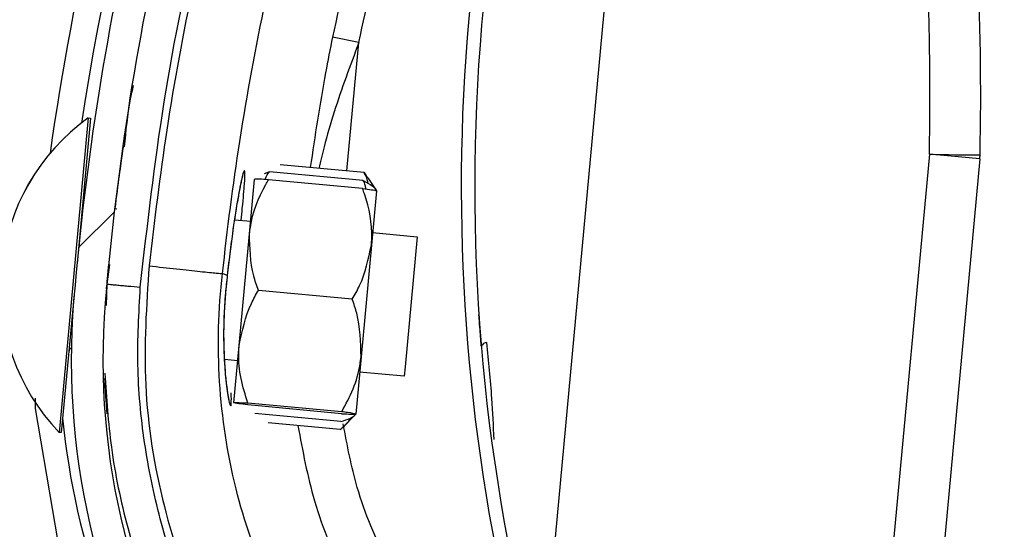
# Model space of a CAD drawing. Header units: inches. Extents: x 170 to 284, y 215 to 248.
# Tile 491 of 656: x 210.8204 to 210.8956, y 224.6724 to 224.7113. Entities that reach past the tile are written whole.
import ezdxf

# ---------------------------------------------------------------- set-up
doc = ezdxf.new("R2010")
doc.units = ezdxf.units.IN
doc.header["$LTSCALE"] = 0.25
doc.header["$MEASUREMENT"] = 0
doc.layers.add('RH FRONT OF HOOD', color=7, linetype='Continuous')
pattern_1 = [(45, (200.7563139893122, 218.4993357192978), (-0.03026527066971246, 0.03026527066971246), [])]

msp = doc.modelspace()

# ---------------------------------------------------------------- hatches: boundary and pattern name
at = {"layer": 'RH FRONT OF HOOD'}
h = msp.add_hatch(dxfattribs=at)
h.set_pattern_fill('ANSI31', color=256, scale=0.34241245, angle=2.8e-322, style=0)
h.set_pattern_definition([(45, (200.7896657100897, 218.4993357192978), (-0.03026527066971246, 0.03026527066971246), [])])
edge = h.paths.add_edge_path(flags=0)
edge.add_arc((211.0763061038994, 224.3915581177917), 0.021400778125, 89.9999999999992, 390.52248781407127, ccw=False)
edge.add_line((211.0763061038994, 224.4129588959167), (211.1490687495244, 224.4129588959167))
edge.add_arc((211.1490687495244, 224.8238538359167), 0.4108949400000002, 270, 450.0000000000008)
edge.add_line((211.1490687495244, 225.2347487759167), (210.6654111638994, 225.2347487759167))
edge.add_arc((210.6654111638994, 225.2390289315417), 0.004280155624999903, 180.0000000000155, 269.9999999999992, ccw=False)
edge.add_line((210.6611310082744, 225.2390289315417), (210.6611310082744, 225.2818304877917))
edge.add_arc((210.6654111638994, 225.2818304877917), 0.004280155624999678, 360, 540, ccw=False)
edge.add_line((210.6696913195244, 225.2818304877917), (210.6696913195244, 225.2390289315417))
edge.add_line((210.6696913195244, 225.2390289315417), (210.6664589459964, 225.2390289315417))
edge.add_line((210.6664589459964, 225.2390289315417), (210.6664589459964, 225.2818304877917))
edge.add_arc((210.6654111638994, 225.2818304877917), 0.001047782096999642, 360, 540.0000000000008)
edge.add_line((210.6643633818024, 225.2818304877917), (210.6643633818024, 225.2390289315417))
edge.add_arc((210.6654111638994, 225.2390289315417), 0.001047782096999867, 180, 270)
edge.add_line((210.6654111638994, 225.2379811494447), (211.1490687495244, 225.2379811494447))
edge.add_arc((211.1490687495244, 224.8238538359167), 0.4141273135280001, 269.9999999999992, 450, ccw=False)
edge.add_line((211.1490687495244, 224.4097265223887), (211.0763061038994, 224.4097265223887))
edge.add_arc((211.0763061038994, 224.3915581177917), 0.018168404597, 450.0000000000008, 750.5224878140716)
edge.add_arc((211.0910543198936, 224.4002532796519), 0.001047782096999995, 390.5224878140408, 495.0000000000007)
edge.add_line((211.0903134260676, 224.4009941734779), (211.0816182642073, 224.3922990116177))
edge.add_line((211.0816182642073, 224.3922990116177), (211.0793326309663, 224.3945846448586))
edge.add_line((211.0793326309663, 224.3945846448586), (211.0880277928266, 224.4032798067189))
edge.add_arc((211.0910543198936, 224.4002532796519), 0.004280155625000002, 390.522487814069, 495.0000000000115, ccw=False)
h = msp.add_hatch(dxfattribs=at)
h.set_pattern_fill('ANSI31', color=256, scale=0.34241245, style=0)
h.set_pattern_definition(pattern_1)
edge = h.paths.add_edge_path(flags=0)
edge.add_line((211.1157170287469, 225.2304686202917), (210.7733045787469, 225.2304686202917))
edge.add_line((210.7733045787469, 225.2304686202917), (210.7733045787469, 225.2347487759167))
edge.add_line((210.7733045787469, 225.2347487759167), (211.1157170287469, 225.2347487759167))
edge.add_arc((211.1157170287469, 224.8238538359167), 0.4108949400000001, 269.9999999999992, 450, ccw=False)
edge.add_line((211.1157170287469, 224.4129588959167), (211.0429543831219, 224.4129588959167))
edge.add_line((211.0429543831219, 224.4129588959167), (211.0429543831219, 224.4172390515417))
edge.add_line((211.0429543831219, 224.4172390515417), (211.1157170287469, 224.4172390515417))
edge.add_arc((211.1157170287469, 224.8238538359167), 0.406614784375, 270, 450.0000000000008)
h = msp.add_hatch(dxfattribs=at)
h.set_pattern_fill('ANSI31', color=256, scale=0.34241245, angle=2.8e-322, style=0)
h.set_pattern_definition(pattern_1)
edge = h.paths.add_edge_path(flags=0)
edge.add_arc((210.8466826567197, 224.5981399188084), 0.001712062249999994, 444.6973270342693, 466.907747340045)
edge.add_line((210.846184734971, 224.5997779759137), (210.8454826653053, 224.6020876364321))
edge.add_arc((210.8466826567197, 224.5981399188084), 0.004126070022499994, 444.69732703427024, 466.9077473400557, ccw=False)
edge.add_arc((210.8458598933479, 224.5892752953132), 0.01302879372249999, 396.1734944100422, 444.6973270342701, ccw=False)
edge.add_arc((210.8413410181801, 224.586530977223), 0.01830194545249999, 354.69732703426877, 394.7587000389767, ccw=False)
edge.add_arc((210.8478531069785, 224.5859265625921), 0.01176186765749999, 286.83818472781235, 354.69732703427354, ccw=False)
edge.add_arc((210.8458693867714, 224.5893775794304), 0.01566536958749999, 229.9543950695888, 290.12812684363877, ccw=False)
edge.add_arc((210.8518358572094, 224.5969738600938), 0.02532140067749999, 207.5515752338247, 230.6782603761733, ccw=False)
edge.add_arc((210.8431327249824, 224.5913853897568), 0.01504902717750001, 166.8530453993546, 204.011976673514, ccw=False)
edge.add_arc((210.8553856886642, 224.5889069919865), 0.02754708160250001, 448.00583017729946, 527.6299007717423, ccw=False)
edge.add_arc((210.8554820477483, 224.6251434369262), 0.008748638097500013, 275.6559459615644, 422.6387592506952)
edge.add_arc((210.8810192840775, 224.685394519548), 0.05672062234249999, 174.2679627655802, 247.7072267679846, ccw=False)
edge.add_arc((211.0387841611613, 224.6719552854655), 0.2150521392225, 518.1233546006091, 534.9033806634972, ccw=False)
edge.add_arc((210.8655951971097, 224.7404032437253), 0.02884824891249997, 459.8561705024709, 516.1110838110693, ccw=False)
edge.add_arc((210.8533842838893, 224.7963173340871), 0.0284373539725, 284.8179209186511, 338.4163946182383)
edge.add_arc((210.8657837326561, 224.7909711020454), 0.01494630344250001, 339.9887678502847, 395.2445191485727)
edge.add_arc((210.8622065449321, 224.7894805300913), 0.0187470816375, 392.6552015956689, 426.1369430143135)
edge.add_arc((210.8648688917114, 224.7940821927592), 0.0134739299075, 428.5748844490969, 466.9709727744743)
edge.add_arc((210.862960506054, 224.8013089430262), 0.006011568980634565, 469.6798596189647, 490.4149006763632)
edge.add_arc((210.8720407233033, 224.793175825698), 0.01816498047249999, 495.5965871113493, 534.6973270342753)
edge.add_arc((210.8648467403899, 224.7938435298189), 0.01094007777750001, 534.6973270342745, 624.6973270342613)
edge.add_arc((210.8640081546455, 224.7848084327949), 0.001866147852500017, 264.6973270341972, 280.3395734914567)
edge.add_line((210.86434309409, 224.7829725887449), (210.8647763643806, 224.7805977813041))
edge.add_arc((210.8640081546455, 224.7848084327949), 0.004280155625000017, 264.6973270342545, 280.3395734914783, ccw=False)
edge.add_arc((210.8648467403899, 224.7938435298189), 0.01335408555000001, 174.697327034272, 264.69732703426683, ccw=False)
edge.add_arc((210.8720407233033, 224.793175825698), 0.020578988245, 495.30868534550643, 534.6973270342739, ccw=False)
edge.add_arc((210.862960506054, 224.8013089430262), 0.008425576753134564, 469.27499422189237, 491.1970379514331, ccw=False)
edge.add_arc((210.8648688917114, 224.7940821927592), 0.01588793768, 428.3876292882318, 467.16790772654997, ccw=False)
edge.add_arc((210.8622065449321, 224.7894805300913), 0.02116108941, 392.8018578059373, 426.2744987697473, ccw=False)
edge.add_arc((210.8657837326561, 224.7909711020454), 0.01736031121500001, 339.8775751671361, 395.06318035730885, ccw=False)
edge.add_arc((210.8533842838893, 224.7963173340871), 0.030851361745, 284.61548432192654, 338.4768646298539, ccw=False)
edge.add_arc((210.8655951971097, 224.7404032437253), 0.02643424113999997, 459.6390365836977, 516.0209401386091)
edge.add_arc((211.0387841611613, 224.6719552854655), 0.21263813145, 518.1349954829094, 534.9070165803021)
edge.add_arc((210.8810192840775, 224.685394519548), 0.05430661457, 534.2539536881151, 607.8118618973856)
edge.add_arc((210.8554820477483, 224.6251434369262), 0.01116264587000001, 274.7583659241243, 423.2264142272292, ccw=False)
edge.add_arc((210.8553856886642, 224.5889069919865), 0.02513307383, 447.6687272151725, 527.6679848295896)
edge.add_arc((210.8431327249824, 224.5913853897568), 0.01263501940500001, 526.7803743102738, 563.6800238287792)
edge.add_arc((210.8518358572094, 224.5969738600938), 0.022907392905, 207.7416333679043, 230.7170422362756)
edge.add_arc((210.8458693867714, 224.5893775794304), 0.01325136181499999, 229.8895674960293, 290.4325768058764)
edge.add_arc((210.8478531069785, 224.5859265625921), 0.009347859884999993, 286.4198511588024, 354.6973270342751)
edge.add_arc((210.8413410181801, 224.586530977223), 0.01588793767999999, 354.6973270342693, 394.6495059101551)
edge.add_arc((210.8458598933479, 224.5892752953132), 0.01061478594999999, 396.3318283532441, 444.6973270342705)

# ---------------------------------------------------------------- linework, layer by layer
for p, q in [((210.8603306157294, 224.6616329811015), (210.8663766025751, 224.7267736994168)), ((210.8462628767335, 224.7095752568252), (210.8442505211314, 224.7099832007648)), ((210.8453496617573, 224.6997659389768), (210.8462628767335, 224.7095752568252)), ((210.8255972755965, 224.7038162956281), (210.8235136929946, 224.6814229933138)), ((210.8257677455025, 224.7038004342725), (210.8247346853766, 224.692697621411)), ((210.8255957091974, 224.7038164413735), (210.8255972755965, 224.7038162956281)), ((210.8255972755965, 224.7038162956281), (210.8257677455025, 224.7038004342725)), ((210.828262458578, 224.7016239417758), (210.8282627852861, 224.7016261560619)), ((210.8898344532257, 224.7010488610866), (210.887018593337, 224.6707102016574)), ((210.8936882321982, 224.7006911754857), (210.8898344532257, 224.7010488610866)), ((210.8466593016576, 224.6996440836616), (210.840251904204, 224.7002402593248)), ((210.8936882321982, 224.7006911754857), (210.8908723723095, 224.6703525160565)), ((210.8394263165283, 224.6997078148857), (210.8390238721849, 224.6995581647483)), ((210.8466030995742, 224.6990400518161), (210.8394263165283, 224.6997078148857)), ((210.8466593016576, 224.6996440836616), (210.8469268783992, 224.6992284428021)), ((210.8469511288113, 224.6992445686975), (210.847605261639, 224.6982608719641)), ((210.8379113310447, 224.6949754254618), (210.8382975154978, 224.6991259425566)), ((210.8465466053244, 224.6984328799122), (210.8393698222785, 224.6991006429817)), ((210.8476051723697, 224.6982599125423), (210.8472189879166, 224.6941093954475)), ((210.8276138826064, 224.6968969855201), (210.8277842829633, 224.6968811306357)), ((210.8367628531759, 224.6960457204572), (210.8380002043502, 224.6959305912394)), ((210.8371183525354, 224.6864528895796), (210.8379113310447, 224.6949754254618)), ((210.847307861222, 224.6950645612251), (210.8507172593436, 224.6947473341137)), ((210.8507172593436, 224.6947473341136), (210.8497923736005, 224.6848071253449)), ((210.8472189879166, 224.6941093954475), (210.8464260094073, 224.6855868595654)), ((210.8272146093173, 224.6926372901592), (210.8270124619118, 224.6911313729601)), ((210.8270342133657, 224.6912934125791), (210.8271636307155, 224.6926444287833)), ((210.836209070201, 224.6917933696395), (210.8358501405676, 224.6919316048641)), ((210.836209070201, 224.6917933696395), (210.8362091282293, 224.6917932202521)), ((210.8270124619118, 224.6911313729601), (210.8269615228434, 224.6894857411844)), ((210.8269845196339, 224.6907746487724), (210.8270106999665, 224.6910479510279)), ((210.8245138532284, 224.6903242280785), (210.8236841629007, 224.6814071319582)), ((210.8457604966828, 224.6899841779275), (210.8385837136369, 224.6906519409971)), ((210.8367115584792, 224.6820808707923), (210.8371183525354, 224.6864528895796)), ((210.8370088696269, 224.6852762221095), (210.8359923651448, 224.6853708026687)), ((210.8464260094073, 224.6855868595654), (210.846019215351, 224.6812148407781)), ((210.8497259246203, 224.6840929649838), (210.8463165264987, 224.6844101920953)), ((210.8497923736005, 224.6848071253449), (210.8497259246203, 224.6840929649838)), ((210.8449606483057, 224.6813878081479), (210.8377838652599, 224.6820555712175)), ((210.8235136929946, 224.6814229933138), (210.8233639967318, 224.6798141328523)), ((210.8236841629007, 224.6814071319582), (210.8235344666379, 224.6797982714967)), ((210.8449469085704, 224.6812401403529), (210.8377701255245, 224.6819079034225)), ((210.8448904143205, 224.680632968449), (210.8383107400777, 224.681245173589)), ((210.8460191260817, 224.6812138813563), (210.8451947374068, 224.6803677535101)), ((210.8448342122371, 224.6800289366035), (210.8393404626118, 224.6805401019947)), ((210.8233639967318, 224.6798141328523), (210.8233624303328, 224.6798142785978)), ((210.8235344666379, 224.6797982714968), (210.8233639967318, 224.6798141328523))]:
    msp.add_line(p, q, dxfattribs=at)
at = {"layer": 'RH FRONT OF HOOD', "flags": 128}
msp.add_lwpolyline([(210.821530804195, 224.6824254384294), (210.8215300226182, 224.6816252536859), (210.8232568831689, 224.6714672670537), (210.8265721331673, 224.662036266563), (210.8315733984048, 224.6530438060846), (210.8315734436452, 224.6530437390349), (210.8315734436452, 224.6530437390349)], dxfattribs=at)
at = {"layer": 'RH FRONT OF HOOD'}
for centre, radius, start, end in [((211.038621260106, 224.6705809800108), 0.2160622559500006, 155.7903057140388, 171.2570491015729), ((211.0387841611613, 224.6719552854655), 0.2150521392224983, 158.1233546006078, 174.903380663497), ((211.0387841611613, 224.6719552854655), 0.2126381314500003, 158.1349954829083, 174.9070165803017), ((211.0006347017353, 224.6985052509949), 0.1465525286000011, 160.0379454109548, 196.7159020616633), ((211.0006347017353, 224.6985052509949), 0.1455252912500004, 160.0517516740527, 198.56787730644), ((211.038621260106, 224.6705809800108), 0.2180957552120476, 161.8765502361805, 171.950900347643), ((210.6758752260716, 224.7056073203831), 0.2140077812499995, 358.7794825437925, 3.598970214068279), ((210.6752966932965, 224.7056610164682), 0.2184591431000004, 358.7794825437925, 2.846357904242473), ((210.8348536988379, 224.6908500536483), 0.01593228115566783, 125.526803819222, 223.8416457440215), ((210.834855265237, 224.6908499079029), 0.01593228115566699, 125.5268038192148, 223.8416457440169), ((210.8928135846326, 224.799257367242), 0.0982536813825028, 268.2624791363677, 270.5205702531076), ((210.8892559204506, 224.7011025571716), 0.004451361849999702, 354.6973270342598, 358.779482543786), ((210.8257430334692, 224.6976212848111), 0.0005478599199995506, 174.6842247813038, 203.9794001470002), ((210.8810192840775, 224.685394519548), 0.05672062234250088, 174.2679627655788, 247.7072267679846), ((210.8810192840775, 224.685394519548), 0.05430661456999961, 174.2539536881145, 247.8118618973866), ((210.8560719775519, 224.6861338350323), 0.0005320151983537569, 93.51984223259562, 149.5257430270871), ((210.8246501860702, 224.6858759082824), 0.0005478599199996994, 129.2624320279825, 174.6842247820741), ((210.8812287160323, 224.6865475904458), 0.0578677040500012, 185.599218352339, 214.0086809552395)]:
    msp.add_arc(centre, radius, start, end, dxfattribs=at)
for points, knots in [([(210.829570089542, 224.6908997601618), (210.8301079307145, 224.695625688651), (210.8311864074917, 224.7051020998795), (210.8341114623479, 224.7192010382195), (210.8378801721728, 224.7332223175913), (210.8412358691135, 224.7423551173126), (210.8429177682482, 224.7469325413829)], [0, 0, 0, 0, 0.2468628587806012, 0.4950083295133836, 0.7468945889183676, 1, 1, 1, 1]), ([(210.8432837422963, 224.7464081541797), (210.8419783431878, 224.7428835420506), (210.8393637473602, 224.7358240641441), (210.8361707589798, 224.724992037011), (210.8335330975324, 224.7140061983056), (210.8315129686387, 224.7031778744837), (210.8306492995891, 224.6959790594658), (210.8302346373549, 224.6925227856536)], [0, 0, 0, 0, 0.2027568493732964, 0.4061035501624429, 0.6088604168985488, 0.8122072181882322, 1, 1, 1, 1]), ([(210.8552210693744, 224.7460587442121), (210.8546627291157, 224.7446751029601), (210.8525955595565, 224.7395523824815), (210.8494508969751, 224.7305062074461), (210.846384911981, 224.7198345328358), (210.8448891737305, 224.7129309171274), (210.8442505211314, 224.7099832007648)], [0, 0, 0, 0, 0.1185397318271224, 0.4388752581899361, 0.7604101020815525, 1, 1, 1, 1]), ([(210.8462628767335, 224.7095752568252), (210.8468949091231, 224.7124924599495), (210.848371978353, 224.7193100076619), (210.85140489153, 224.7298715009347), (210.854515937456, 224.7388244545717), (210.8565672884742, 224.7439079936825), (210.8571198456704, 224.7452773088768)], [0, 0, 0, 0, 0.2395900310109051, 0.559925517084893, 0.8814604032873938, 1, 1, 1, 1]), ([(210.8358501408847, 224.6919316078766), (210.8358501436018, 224.6919316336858), (210.8362047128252, 224.6952996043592), (210.837117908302, 224.7022918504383), (210.8390521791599, 224.7128313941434), (210.8416251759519, 224.7235153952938), (210.8447314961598, 224.7340607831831), (210.8472755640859, 224.7409301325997), (210.8485475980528, 224.7443648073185)], [0, 0, 0, 0, 1.439079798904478e-06, 0.1877923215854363, 0.3908439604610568, 0.5938956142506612, 0.7969478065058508, 1, 1, 1, 1]), ([(210.8442505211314, 224.7099832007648), (210.8440689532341, 224.7090783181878), (210.8434056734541, 224.7057727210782), (210.8429102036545, 224.702443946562), (210.8425503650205, 224.7000263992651)], [0, 0, 0, 0, 0.2737425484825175, 1, 1, 1, 1]), ([(210.8462628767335, 224.7095752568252), (210.8459328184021, 224.7086930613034), (210.8449474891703, 224.7060594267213), (210.8438880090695, 224.7028495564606), (210.8433299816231, 224.7005107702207), (210.843199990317, 224.6999659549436)], [0, 0, 0, 0, 0.2786878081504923, 0.8319718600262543, 1, 1, 1, 1]), ([(210.8283613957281, 224.7016197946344), (210.8284797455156, 224.7028337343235), (210.8286326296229, 224.7044019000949), (210.8289704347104, 224.7059387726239), (210.8290467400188, 224.7062859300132)], [0, 0, 0, 0, 0.7741143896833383, 1, 1, 1, 1]), ([(210.8282624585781, 224.7016239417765), (210.8282482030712, 224.701527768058), (210.8282338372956, 224.7014308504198), (210.8281266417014, 224.7006862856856), (210.8279686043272, 224.6995953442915), (210.8277402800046, 224.6977951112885), (210.8276262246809, 224.696895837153)], [0, 0, 0, 0, 0.3307707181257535, 0.333329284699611, 0.6669765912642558, 0.9999999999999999, 0.9999999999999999, 0.9999999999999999, 0.9999999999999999]), ([(210.8372660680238, 224.6959988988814), (210.8372984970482, 224.6963170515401), (210.8374202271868, 224.697511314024), (210.8375438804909, 224.6988972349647), (210.8375768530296, 224.6997573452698), (210.837496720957, 224.6998526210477), (210.8373105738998, 224.6992164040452), (210.8369836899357, 224.6975170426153), (210.8365851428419, 224.6949869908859), (210.8363374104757, 224.6928832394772), (210.836209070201, 224.6917933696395)], [0, 0, 0, 0, 0.05114929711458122, 0.1920011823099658, 0.333489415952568, 0.4224210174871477, 0.5646212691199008, 0.7065362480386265, 0.8479681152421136, 1, 1, 1, 1]), ([(210.8373741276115, 224.6993449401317), (210.8373743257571, 224.6993454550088), (210.8373834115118, 224.6993690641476), (210.8373393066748, 224.6992356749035), (210.8372657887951, 224.6989259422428), (210.837175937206, 224.6984692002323), (210.837129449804, 224.6982328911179)], [0, 0, 0, 0, 0.005301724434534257, 0.2431048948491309, 0.608397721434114, 1, 1, 1, 1]), ([(210.8391150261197, 224.6991128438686), (210.8391460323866, 224.699201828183), (210.8392187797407, 224.6994106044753), (210.8393506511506, 224.6995994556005), (210.8394263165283, 224.6997078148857)], [0, 0, 0, 0, 0.4262184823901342, 1, 1, 1, 1]), ([(210.8469710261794, 224.6988187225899), (210.8469330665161, 224.6990041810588), (210.8468759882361, 224.6992830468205), (210.8467136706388, 224.699553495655), (210.8466593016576, 224.6996440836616)], [0, 0, 0, 0, 0.6650456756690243, 1, 1, 1, 1]), ([(210.8379113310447, 224.6949754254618), (210.8379302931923, 224.695142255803), (210.8380786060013, 224.6964471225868), (210.8386414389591, 224.6978407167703), (210.8392988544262, 224.6989778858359), (210.8393698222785, 224.6991006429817)], [0, 0, 0, 0, 0.1156468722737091, 0.9045342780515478, 1, 1, 1, 1]), ([(210.8393698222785, 224.6991006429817), (210.839117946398, 224.6991137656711), (210.838608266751, 224.6991403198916), (210.8383226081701, 224.699141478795), (210.8383021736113, 224.6991288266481), (210.8382975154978, 224.6991259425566)], [0, 0, 0, 0, 0.4299704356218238, 0.8700602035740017, 0.9999999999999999, 0.9999999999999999, 0.9999999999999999, 0.9999999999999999]), ([(210.8467992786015, 224.6983978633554), (210.8467852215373, 224.6984910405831), (210.8467522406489, 224.6987096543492), (210.8466574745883, 224.6989195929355), (210.8466030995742, 224.6990400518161)], [0, 0, 0, 0, 0.426218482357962, 1, 1, 1, 1]), ([(210.8466030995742, 224.6990400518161), (210.8468416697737, 224.6989073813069), (210.8473244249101, 224.6986389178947), (210.8475730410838, 224.6983773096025), (210.8475846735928, 224.6982542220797), (210.8475848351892, 224.6982525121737)], [0, 0, 0, 0, 0.4906882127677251, 0.9929247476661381, 1, 1, 1, 1]), ([(210.837129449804, 224.6982328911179), (210.8371207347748, 224.6981899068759), (210.8370552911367, 224.6978671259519), (210.8368962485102, 224.696937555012), (210.8366665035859, 224.6954572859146), (210.8364296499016, 224.6936952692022), (210.8362773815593, 224.69243409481), (210.8362093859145, 224.691787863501), (210.8362092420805, 224.6917864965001)], [0, 0, 0, 0, 0.03583539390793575, 0.2690981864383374, 0.5116419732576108, 0.7561140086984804, 0.9994840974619, 1, 1, 1, 1]), ([(210.8472189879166, 224.6941093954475), (210.8472311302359, 224.694276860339), (210.8473261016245, 224.6955866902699), (210.8470300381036, 224.6970602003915), (210.8465937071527, 224.6982991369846), (210.8465466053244, 224.6984328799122)], [0, 0, 0, 0, 0.1156468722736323, 0.9045342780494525, 0.9999999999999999, 0.9999999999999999, 0.9999999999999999, 0.9999999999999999]), ([(210.8465466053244, 224.6984328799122), (210.8467965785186, 224.6983993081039), (210.8473024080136, 224.6983313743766), (210.8475833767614, 224.6982798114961), (210.8476011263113, 224.6982636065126), (210.8476051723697, 224.6982599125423)], [0, 0, 0, 0, 0.4299704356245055, 0.8700602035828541, 0.9999999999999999, 0.9999999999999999, 0.9999999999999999, 0.9999999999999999]), ([(210.8385837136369, 224.6906519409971), (210.8384546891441, 224.6910238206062), (210.8379665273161, 224.6924308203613), (210.8379347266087, 224.6938968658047), (210.8379113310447, 224.6949754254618)], [0, 0, 0, 0, 0.2643068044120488, 1, 1, 1, 1]), ([(210.8457604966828, 224.6899841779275), (210.8459559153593, 224.690325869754), (210.8466952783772, 224.6916186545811), (210.8469970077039, 224.6930536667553), (210.8472189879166, 224.6941093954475)], [0, 0, 0, 0, 0.2643068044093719, 1, 1, 1, 1]), ([(210.8302342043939, 224.6925228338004), (210.8300359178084, 224.6894908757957), (210.829632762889, 224.6833263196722), (210.8311003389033, 224.6743653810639), (210.8339444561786, 224.6658997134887), (210.837732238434, 224.6589398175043), (210.8420230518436, 224.6531337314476), (210.8450732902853, 224.6501385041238), (210.8466103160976, 224.6486291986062)], [0, 0, 0, 0, 0.1870908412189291, 0.3803918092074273, 0.5558755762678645, 0.7364481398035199, 0.8671952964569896, 1, 1, 1, 1]), ([(210.8302342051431, 224.6925228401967), (210.8309542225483, 224.6924445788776), (210.8323942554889, 224.6922880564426), (210.834224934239, 224.692090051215), (210.8355327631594, 224.6919525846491), (210.8357443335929, 224.6919386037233), (210.8358501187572, 224.6919316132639)], [0, 0, 0, 0, 0.2500007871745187, 0.5000009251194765, 0.7500005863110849, 1, 1, 1, 1]), ([(210.8547355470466, 224.6493133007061), (210.8543199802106, 224.6496156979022), (210.8518292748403, 224.6514281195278), (210.8476406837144, 224.6552630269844), (210.8428500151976, 224.6613330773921), (210.8391752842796, 224.6681416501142), (210.8366076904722, 224.6756370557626), (210.8353842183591, 224.6836593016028), (210.8355258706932, 224.689197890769), (210.8358501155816, 224.69193158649), (210.8358501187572, 224.6919316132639)], [0, 0, 0, 0, 0.03155846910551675, 0.1891461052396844, 0.3467338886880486, 0.5043277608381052, 0.6619226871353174, 0.830960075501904, 0.9999983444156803, 1, 1, 1, 1]), ([(210.836209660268, 224.6917842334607), (210.8362044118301, 224.691742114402), (210.8361223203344, 224.6910833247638), (210.8360045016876, 224.689756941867), (210.8359294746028, 224.6879325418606), (210.8359276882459, 224.6866226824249), (210.8359597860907, 224.6860222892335), (210.8359659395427, 224.6859071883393)], [0, 0, 0, 0, 0.02096907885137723, 0.3279800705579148, 0.6261032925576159, 0.9283205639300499, 1, 1, 1, 1]), ([(210.8362091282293, 224.6917932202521), (210.8361593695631, 224.6913408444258), (210.8360021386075, 224.6899113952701), (210.8359015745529, 224.6875004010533), (210.8359814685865, 224.6849395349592), (210.8361846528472, 224.6829893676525), (210.8363751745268, 224.6819688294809), (210.8364965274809, 224.6817653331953), (210.8365304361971, 224.6820133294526), (210.8365184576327, 224.6826959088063), (210.8365159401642, 224.6828393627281)], [0, 0, 0, 0, 0.07011204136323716, 0.2215449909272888, 0.3704184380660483, 0.5255230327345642, 0.686124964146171, 0.7990132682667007, 0.9577597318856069, 1, 1, 1, 1]), ([(210.8270124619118, 224.6911313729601), (210.8270466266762, 224.6911282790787), (210.8270991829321, 224.6911235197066), (210.8274181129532, 224.6910946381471), (210.8277482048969, 224.6910647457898), (210.8281579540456, 224.6910276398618), (210.8287534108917, 224.6909737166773), (210.8292483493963, 224.6909288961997), (210.829570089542, 224.6908997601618)], [0, 0, 0, 0, 0.2394568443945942, 0.3683606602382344, 0.4999999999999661, 0.6316393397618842, 0.7605431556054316, 1, 1, 1, 1]), ([(210.8463798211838, 224.648119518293), (210.8449566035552, 224.6494984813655), (210.8421078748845, 224.652258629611), (210.8384714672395, 224.6569876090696), (210.835354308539, 224.6620734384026), (210.8328569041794, 224.667501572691), (210.83098248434, 224.6731744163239), (210.8297953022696, 224.6790251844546), (210.8292364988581, 224.6849648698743), (210.8294591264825, 224.6889256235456), (210.829570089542, 224.6908997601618)], [0, 0, 0, 0, 0.1247413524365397, 0.2496837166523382, 0.3746881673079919, 0.4999855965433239, 0.6253465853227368, 0.7503062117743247, 0.8755465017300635, 1, 1, 1, 1]), ([(210.8371183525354, 224.6864528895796), (210.8373485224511, 224.6875474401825), (210.8376555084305, 224.6890072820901), (210.8383979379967, 224.690322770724), (210.8385837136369, 224.6906519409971)], [0, 0, 0, 0, 0.7497733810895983, 1, 1, 1, 1]), ([(210.8464260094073, 224.6855868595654), (210.84640172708, 224.6867050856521), (210.8463693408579, 224.6881965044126), (210.8458823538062, 224.6896263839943), (210.8457604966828, 224.6899841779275)], [0, 0, 0, 0, 0.7497733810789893, 1, 1, 1, 1]), ([(210.8556134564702, 224.6864036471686), (210.855573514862, 224.6869016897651), (210.8554982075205, 224.6878407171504), (210.8554397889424, 224.6887046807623), (210.8554361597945, 224.6887589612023), (210.8554347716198, 224.6887797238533)], [0, 0, 0, 0, 0.4108597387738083, 0.7746496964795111, 1, 1, 1, 1]), ([(210.8377838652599, 224.6820555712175), (210.8375883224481, 224.6826741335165), (210.8371926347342, 224.6839258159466), (210.8370458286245, 224.6854192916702), (210.8371048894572, 224.6862610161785), (210.8371183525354, 224.6864528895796)], [0, 0, 0, 0, 0.4299704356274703, 0.8700602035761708, 1, 1, 1, 1]), ([(210.8565941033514, 224.6792663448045), (210.8565434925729, 224.6803147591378), (210.8564233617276, 224.6828032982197), (210.8561800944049, 224.6852493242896), (210.8560393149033, 224.6866648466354)], [0, 0, 0, 0, 0.4212971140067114, 1, 1, 1, 1]), ([(210.8359659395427, 224.6859071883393), (210.8359823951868, 224.6855160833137), (210.8360208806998, 224.6846013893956), (210.8361383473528, 224.6834836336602), (210.8362477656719, 224.6826978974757), (210.8363285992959, 224.6823195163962), (210.8363306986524, 224.6823122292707), (210.8363313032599, 224.6823101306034)], [0, 0, 0, 0, 0.1981000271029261, 0.4633049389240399, 0.7305309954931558, 0.9223938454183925, 1, 1, 1, 1]), ([(210.8449606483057, 224.6813878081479), (210.8452669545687, 224.6819596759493), (210.8458867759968, 224.6831168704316), (210.8463065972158, 224.6845576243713), (210.8464038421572, 224.6853957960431), (210.8464260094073, 224.6855868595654)], [0, 0, 0, 0, 0.4299704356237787, 0.8700602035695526, 1, 1, 1, 1]), ([(210.8268694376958, 224.6843246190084), (210.8269883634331, 224.6824358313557), (210.8272385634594, 224.6784621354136), (210.8285110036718, 224.6725091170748), (210.8304618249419, 224.6665477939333), (210.8330926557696, 224.6608492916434), (210.8363631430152, 224.6555097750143), (210.8401817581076, 224.6505540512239), (210.8431653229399, 224.6476612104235), (210.84465448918, 224.6462173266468)], [0, 0, 0, 0, 0.1313887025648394, 0.2764200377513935, 0.4215581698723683, 0.5666389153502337, 0.7114924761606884, 0.8559992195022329, 1, 1, 1, 1]), ([(210.8268621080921, 224.6839138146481), (210.8268934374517, 224.6833325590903), (210.8269644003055, 224.6820159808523), (210.8270472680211, 224.681252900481), (210.827047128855, 224.6812546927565), (210.8269643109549, 224.6820166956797), (210.8268935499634, 224.6833345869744), (210.8268621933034, 224.6839185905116)], [0, 0, 0, 0, 0.1858156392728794, 0.4208834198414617, 0.5795767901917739, 0.8136958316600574, 0.9999999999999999, 0.9999999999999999, 0.9999999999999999, 0.9999999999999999]), ([(210.8268621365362, 224.683915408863), (210.8268934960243, 224.6833335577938), (210.8269644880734, 224.6820163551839), (210.8270473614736, 224.6812529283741), (210.8270472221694, 224.6812547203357), (210.8269643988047, 224.6820170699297), (210.8268936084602, 224.6833355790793), (210.8268622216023, 224.6839201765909)], [0, 0, 0, 0, 0.1859305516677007, 0.4209121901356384, 0.579548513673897, 0.8135812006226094, 1, 1, 1, 1]), ([(210.8270257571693, 224.6814802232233), (210.8270301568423, 224.6814287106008), (210.8270549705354, 224.6811381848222), (210.8270422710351, 224.6813246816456), (210.8269652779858, 224.6820008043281), (210.8268938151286, 224.6833288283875), (210.8268621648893, 224.6839169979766)], [0, 0, 0, 0, 0.0557817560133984, 0.3146032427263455, 0.6964441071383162, 0.9999999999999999, 0.9999999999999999, 0.9999999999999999, 0.9999999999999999]), ([(210.8270244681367, 224.6814995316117), (210.8270294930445, 224.681440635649), (210.8270550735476, 224.6811408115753), (210.8270428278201, 224.6813220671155), (210.82696554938, 224.6820026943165), (210.8268940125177, 224.6833325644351), (210.8268622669, 224.6839227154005)], [0, 0, 0, 0, 0.06273411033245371, 0.3193630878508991, 0.6979565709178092, 1, 1, 1, 1]), ([(210.8367115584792, 224.6820808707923), (210.8368405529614, 224.6820880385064), (210.8370125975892, 224.6820975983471), (210.8376294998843, 224.6820639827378), (210.8377838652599, 224.6820555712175)], [0, 0, 0, 0, 0.7497733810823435, 1, 1, 1, 1]), ([(210.8377701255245, 224.6819079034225), (210.8375201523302, 224.6819414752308), (210.8370143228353, 224.6820094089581), (210.8367333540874, 224.6820609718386), (210.8367156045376, 224.682077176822), (210.8367115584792, 224.6820808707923)], [0, 0, 0, 0, 0.4299704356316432, 0.8700602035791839, 1, 1, 1, 1]), ([(210.8448904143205, 224.680632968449), (210.8451493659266, 224.680719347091), (210.8456733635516, 224.6808941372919), (210.8459659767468, 224.6811053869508), (210.8460001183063, 224.68122421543), (210.8460005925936, 224.6812258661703)], [0, 0, 0, 0, 0.4906882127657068, 0.992924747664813, 1, 1, 1, 1]), ([(210.8449469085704, 224.6812401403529), (210.8451987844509, 224.6812270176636), (210.8457084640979, 224.6812004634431), (210.8459941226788, 224.6811993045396), (210.8460145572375, 224.6812119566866), (210.846019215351, 224.6812148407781)], [0, 0, 0, 0, 0.4299704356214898, 0.8700602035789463, 1, 1, 1, 1]), ([(210.846019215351, 224.6812148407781), (210.8458937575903, 224.681245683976), (210.8457264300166, 224.6812868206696), (210.8451139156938, 224.6813675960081), (210.8449606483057, 224.6813878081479)], [0, 0, 0, 0, 0.7497733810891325, 1, 1, 1, 1]), ([(210.8448342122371, 224.6800289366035), (210.8451423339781, 224.6802903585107), (210.8454811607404, 224.6805778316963), (210.8456342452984, 224.6809024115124), (210.8456481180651, 224.6809318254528)], [0, 0, 0, 0, 0.9093784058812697, 1, 1, 1, 1]), ([(210.8602750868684, 224.6563528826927), (210.8588339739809, 224.6574488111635), (210.8556670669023, 224.6598571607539), (210.8516516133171, 224.6644312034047), (210.8483426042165, 224.6698007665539), (210.8460598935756, 224.6751731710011), (210.845373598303, 224.6788423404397), (210.8450676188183, 224.6804782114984)], [0, 0, 0, 0, 0.185175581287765, 0.4069312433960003, 0.6183986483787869, 0.8298659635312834, 1, 1, 1, 1]), ([(210.8416087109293, 224.6803290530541), (210.841966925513, 224.6784004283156), (210.842738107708, 224.6742483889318), (210.8452778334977, 224.6682408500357), (210.8488982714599, 224.6623721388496), (210.8532867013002, 224.6573719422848), (210.8567485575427, 224.6547394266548), (210.8583238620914, 224.6535415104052)], [0, 0, 0, 0, 0.1810254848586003, 0.3897206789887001, 0.5984159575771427, 0.817260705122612, 1, 1, 1, 1])]:
    msp.add_open_spline(points, degree=3, knots=knots, dxfattribs=at)

doc.saveas('drawing.dxf')
